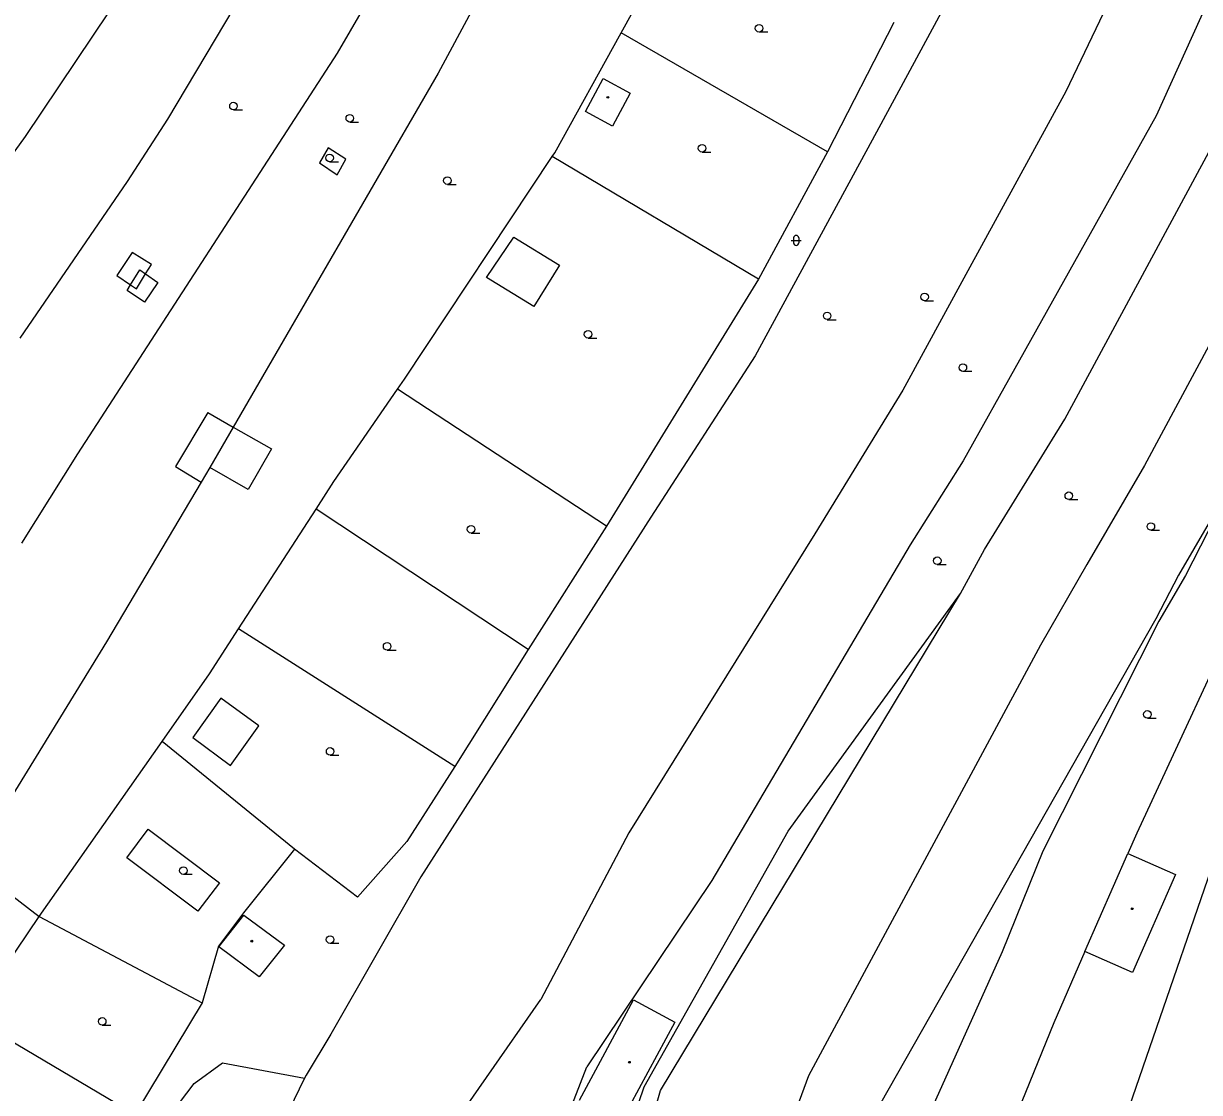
# Model space of a CAD drawing. Extents: x -595546 to -593986, y -1160845 to -1159202.
# Drawn here: x -594789.1 to -594672.6, y -1160447.6 to -1160341.6 of the extents above; entities that cross this region are included whole.
import ezdxf

# ---------------------------------------------------------------- set-up
doc = ezdxf.new("R2010")
doc.units = 0
for name, color, linetype in [('DOP - budovy nerozlisene - VP', 7, 'Continuous'), ('DOP - kresba z DSPS bez souradnic', 7, 'Continuous'), ('DOP - rozhrani ploch obecne', 7, 'Continuous'), ('Level 36', 7, 'Continuous'), ('Level 39', 7, 'Continuous'), ('TM - letecke snimky - pomocna linie', 7, 'Continuous'), ('TM - plot drateny_ kovovy - VP', 7, 'Continuous')]:
    doc.layers.add(name, color=color, linetype=linetype)

msp = doc.modelspace()

# ---------------------------------------------------------------- linework, layer by layer
at = {"layer": 'DOP - budovy nerozlisene - VP'}
for points in [[(-594733.42, -1160350.36), (-594731.66, -1160347.1)], [(-594731.66, -1160347.1), (-594728.98, -1160348.55)], [(-594728.98, -1160348.55), (-594730.74, -1160351.82)], [(-594730.74, -1160351.82), (-594733.42, -1160350.36)], [(-594683.93, -1160433.64), (-594679.67, -1160423.92)], [(-594679.67, -1160423.92), (-594674.95, -1160425.99)], [(-594674.95, -1160425.99), (-594679.2, -1160435.71)], [(-594769.76, -1160433.16), (-594767.29, -1160430.02)], [(-594767.29, -1160430.02), (-594763.24, -1160433.01)], [(-594765.75, -1160436.15), (-594769.76, -1160433.16)], [(-594763.24, -1160433.01), (-594765.75, -1160436.15)], [(-594679.2, -1160435.71), (-594683.93, -1160433.64)], [(-594734.01, -1160448.35), (-594728.65, -1160438.42)], [(-594728.65, -1160438.42), (-594724.57, -1160440.63)], [(-594724.57, -1160440.63), (-594729.93, -1160450.56)]]:
    msp.add_lwpolyline(points, dxfattribs=at)
at = {"layer": 'DOP - kresba z DSPS bez souradnic'}
for points in [[(-594758.91, -1160353.97), (-594759.78, -1160355.45)], [(-594757.18, -1160355.1), (-594758.91, -1160353.97)], [(-594759.78, -1160355.45), (-594758.03, -1160356.63)], [(-594758.03, -1160356.63), (-594757.18, -1160355.1)], [(-594778.34, -1160364.34), (-594779.87, -1160366.62)], [(-594776.44, -1160365.52), (-594778.34, -1160364.34)], [(-594777.02, -1160366.47), (-594776.44, -1160365.52)], [(-594779.87, -1160366.62), (-594778.5, -1160367.56)], [(-594777.92, -1160367.95), (-594777.02, -1160366.47)], [(-594778.5, -1160367.56), (-594777.92, -1160367.95)]]:
    msp.add_lwpolyline(points, dxfattribs=at)
at = {"layer": 'DOP - rozhrani ploch obecne'}
for points in [[(-594757.99, -1160344.57), (-594745.81, -1160323.6)], [(-594758.81, -1160324.21), (-594774.86, -1160351.12)], [(-594737.76, -1160327.44), (-594748.02, -1160346.55)], [(-594729.89, -1160342.57), (-594723.27, -1160330.62)], [(-594775.62, -1160332.92), (-594788.94, -1160352.83)], [(-594702.87, -1160341.55), (-594709.45, -1160354.35)], [(-594736.47, -1160354.45), (-594729.89, -1160342.57)], [(-594709.45, -1160354.35), (-594729.89, -1160342.57)], [(-594783.72, -1160384.3), (-594757.99, -1160344.57)], [(-594748.02, -1160346.55), (-594768.33, -1160381.64)], [(-594774.86, -1160351.12), (-594778.86, -1160357.3)], [(-594788.94, -1160352.83), (-594809.68, -1160381.49)], [(-594704.59, -1160352.4), (-594716.6, -1160374.6)], [(-594709.45, -1160354.35), (-594716.29, -1160366.97)], [(-594751.37, -1160376.9), (-594736.73, -1160354.84)], [(-594736.73, -1160354.84), (-594736.47, -1160354.45)], [(-594716.29, -1160366.97), (-594736.73, -1160354.84)], [(-594778.86, -1160357.3), (-594789.47, -1160372.84)], [(-594716.29, -1160366.97), (-594731.35, -1160391.47)], [(-594695.72, -1160366.53), (-594701.98, -1160378)], [(-594716.6, -1160374.6), (-594726.96, -1160390.57)], [(-594690.4, -1160375), (-594695.99, -1160385)], [(-594752.05, -1160377.89), (-594751.37, -1160376.9)], [(-594758.35, -1160387.04), (-594752.05, -1160377.89)], [(-594731.35, -1160391.47), (-594752.05, -1160377.89)], [(-594701.98, -1160378), (-594710.7, -1160392.23)], [(-594693.88, -1160393.78), (-594685.92, -1160380.86)], [(-594768.33, -1160381.64), (-594770.66, -1160385.66)], [(-594789.28, -1160393.15), (-594783.72, -1160384.3)], [(-594770.66, -1160385.66), (-594771.51, -1160387.1)], [(-594695.99, -1160385), (-594701.25, -1160393.32)], [(-594678.01, -1160385.46), (-594683.72, -1160395.26)], [(-594760.12, -1160389.78), (-594758.35, -1160387.04)], [(-594668.79, -1160386.28), (-594674.64, -1160396.33)], [(-594668.79, -1160386.28), (-594673.95, -1160396.35)], [(-594771.51, -1160387.1), (-594780.9, -1160402.94)], [(-594767.8, -1160401.66), (-594760.12, -1160389.78)], [(-594739.11, -1160403.71), (-594760.12, -1160389.78)], [(-594726.96, -1160390.57), (-594749.73, -1160426.24)], [(-594731.35, -1160391.47), (-594739.11, -1160403.71)], [(-594710.7, -1160392.23), (-594729.11, -1160421.86)], [(-594701.25, -1160393.32), (-594720.91, -1160426.58)], [(-594696.24, -1160398.13), (-594693.88, -1160393.78)], [(-594683.72, -1160395.26), (-594688.34, -1160403.25)], [(-594674.64, -1160396.33), (-594676.91, -1160400.67)], [(-594673.95, -1160396.35), (-594676.6, -1160400.88)], [(-594667.3, -1160397.17), (-594678.79, -1160421.9)], [(-594725.98, -1160447.41), (-594696.24, -1160398.13)], [(-594713.34, -1160421.69), (-594696.24, -1160398.13)], [(-594676.91, -1160400.67), (-594710.08, -1160459.05)], [(-594676.6, -1160400.88), (-594688.1, -1160423.67)], [(-594770.67, -1160406.09), (-594767.8, -1160401.66)], [(-594746.36, -1160415.3), (-594767.8, -1160401.66)], [(-594780.9, -1160402.94), (-594793.6, -1160423.61)], [(-594688.34, -1160403.25), (-594711.33, -1160445.97)], [(-594739.11, -1160403.71), (-594746.36, -1160415.3)], [(-594775.39, -1160412.81), (-594770.67, -1160406.09)], [(-594787.57, -1160430.17), (-594775.39, -1160412.81)], [(-594762.26, -1160423.48), (-594775.39, -1160412.81)], [(-594746.36, -1160415.3), (-594751.12, -1160422.72), (-594756.02, -1160428.25), (-594762.26, -1160423.48)], [(-594729.11, -1160421.86), (-594737.84, -1160438.38)], [(-594727.59, -1160447.04), (-594713.34, -1160421.69)], [(-594678.79, -1160421.9), (-594679.67, -1160423.92)], [(-594762.26, -1160423.48), (-594767.3, -1160429.79), (-594769.79, -1160433.11), (-594771.41, -1160438.71)], [(-594688.1, -1160423.67), (-594692.14, -1160433.66)], [(-594794.39, -1160424.92), (-594787.57, -1160430.17)], [(-594671.08, -1160424.49), (-594690.4, -1160480.59)], [(-594749.73, -1160426.24), (-594758.65, -1160441.81)], [(-594720.91, -1160426.58), (-594733.3, -1160445.07)], [(-594794.35, -1160440.17), (-594787.57, -1160430.17)], [(-594787.57, -1160430.17), (-594771.41, -1160438.71)], [(-594692.14, -1160433.66), (-594702.7, -1160457.2)], [(-594683.93, -1160433.64), (-594687.02, -1160440.69)], [(-594771.41, -1160438.71), (-594778.08, -1160449.79)], [(-594748.63, -1160453.85), (-594737.84, -1160438.38)], [(-594778.08, -1160449.79), (-594794.35, -1160440.17)], [(-594758.65, -1160441.81), (-594761.11, -1160445.9)], [(-594687.02, -1160440.69), (-594699.4, -1160471.15)], [(-594786.06, -1160471.6), (-594775.01, -1160450.41), (-594772.2, -1160446.71), (-594769.41, -1160444.67), (-594761.26, -1160446.2)], [(-594738.94, -1160459.65), (-594733.3, -1160445.07)], [(-594761.26, -1160446.2), (-594776.2, -1160477.02)], [(-594761.11, -1160445.9), (-594761.26, -1160446.2)], [(-594711.33, -1160445.97), (-594716.75, -1160460.65)], [(-594733.19, -1160463.45), (-594727.59, -1160447.04)], [(-594730.79, -1160464.16), (-594725.98, -1160447.41)]]:
    msp.add_lwpolyline(points, dxfattribs=at)
at = {"layer": 'Level 36'}
for p, q in [((-594716.22, -1160342.48), (-594715.34, -1160342.48)), ((-594768.31, -1160350.2), (-594767.43, -1160350.2)), ((-594756.78, -1160351.41), (-594755.91, -1160351.41)), ((-594721.87, -1160354.39), (-594721, -1160354.39)), ((-594758.78, -1160355.34), (-594757.91, -1160355.34)), ((-594747.11, -1160357.59), (-594746.23, -1160357.59)), ((-594713.04, -1160363.14), (-594712.04, -1160363.14)), ((-594712.79, -1160362.89), (-594712.79, -1160363.39)), ((-594712.29, -1160362.89), (-594712.29, -1160363.39)), ((-594699.81, -1160369.12), (-594698.93, -1160369.12)), ((-594709.47, -1160371), (-594708.59, -1160371)), ((-594733.17, -1160372.82), (-594732.3, -1160372.82)), ((-594696.02, -1160376.12), (-594695.14, -1160376.12)), ((-594685.52, -1160388.82), (-594684.64, -1160388.82)), ((-594744.76, -1160392.16), (-594743.89, -1160392.16)), ((-594677.39, -1160391.88), (-594676.52, -1160391.88)), ((-594698.56, -1160395.27), (-594697.68, -1160395.27)), ((-594753.08, -1160403.75), (-594752.2, -1160403.75)), ((-594677.73, -1160410.5), (-594676.86, -1160410.5)), ((-594758.73, -1160414.16), (-594757.86, -1160414.16)), ((-594773.27, -1160425.98), (-594772.39, -1160425.98)), ((-594758.74, -1160432.82), (-594757.86, -1160432.82)), ((-594781.32, -1160440.93), (-594780.45, -1160440.93))]:
    msp.add_line(p, q, dxfattribs=at)
for centre in [(-594716.22, -1160342.11), (-594768.31, -1160349.82), (-594756.78, -1160351.04), (-594721.87, -1160354.01), (-594758.78, -1160354.97), (-594747.11, -1160357.21), (-594699.81, -1160368.75), (-594709.47, -1160370.62), (-594733.17, -1160372.45), (-594696.02, -1160375.75), (-594685.52, -1160388.45), (-594744.76, -1160391.78), (-594677.39, -1160391.5), (-594698.56, -1160394.89), (-594753.08, -1160403.38), (-594677.73, -1160410.13), (-594758.73, -1160413.79), (-594773.27, -1160425.61), (-594758.74, -1160432.45), (-594781.32, -1160440.56)]:
    msp.add_circle(centre, 0.375, dxfattribs=at)
for centre, start, end in [((-594712.54, -1160362.89), 0, 180), ((-594712.54, -1160363.39), 180, 0)]:
    msp.add_arc(centre, 0.25, start, end, dxfattribs=at)
at = {"layer": 'Level 39'}
for centre, radius in [((-594731.2, -1160348.96), 0.09), ((-594731.2, -1160348.96), 0.09), ((-594731.2, -1160348.96), 0.0398), ((-594731.2, -1160348.96), 0.0398), ((-594679.23, -1160429.39), 0.09), ((-594679.23, -1160429.39), 0.09), ((-594679.23, -1160429.39), 0.0398), ((-594679.23, -1160429.39), 0.0398), ((-594766.5, -1160432.6), 0.09), ((-594766.5, -1160432.6), 0.09), ((-594766.5, -1160432.6), 0.0398), ((-594766.5, -1160432.6), 0.0398), ((-594729.07, -1160444.61), 0.09), ((-594729.07, -1160444.61), 0.09), ((-594729.07, -1160444.61), 0.0398), ((-594729.07, -1160444.61), 0.0398)]:
    msp.add_circle(centre, radius, dxfattribs=at)
at = {"layer": 'TM - letecke snimky - pomocna linie'}
for points in [[(-594740.54, -1160362.83), (-594736.01, -1160365.61), (-594738.53, -1160369.71), (-594743.23, -1160366.82), (-594740.54, -1160362.83)], [(-594778.5, -1160367.56), (-594777.59, -1160366.07)], [(-594777.59, -1160366.07), (-594777.02, -1160366.47)], [(-594777.02, -1160366.47), (-594775.79, -1160367.32), (-594777.14, -1160369.25), (-594778.83, -1160368.11)], [(-594778.83, -1160368.11), (-594778.5, -1160367.56)], [(-594770.84, -1160380.21), (-594774.06, -1160385.55), (-594771.51, -1160387.1)], [(-594770.84, -1160380.21), (-594768.33, -1160381.64)], [(-594768.33, -1160381.64), (-594764.54, -1160383.81), (-594766.84, -1160387.84), (-594770.66, -1160385.66)], [(-594772.35, -1160412.43), (-594768.6, -1160415.19), (-594765.78, -1160411.26), (-594769.55, -1160408.52), (-594772.35, -1160412.43)], [(-594776.78, -1160421.5), (-594769.71, -1160426.82), (-594771.84, -1160429.64), (-594778.88, -1160424.34), (-594776.78, -1160421.5)]]:
    msp.add_lwpolyline(points, dxfattribs=at)
at = {"layer": 'TM - plot drateny_ kovovy - VP'}
for points in [[(-594682.34, -1160311.25), (-594704.59, -1160352.4)], [(-594674.34, -1160324.39), (-594685.81, -1160348.37)], [(-594669.6, -1160334.7), (-594676.87, -1160350.81)], [(-594685.81, -1160348.37), (-594695.72, -1160366.53)], [(-594676.87, -1160350.81), (-594690.4, -1160375)], [(-594685.92, -1160380.86), (-594670.05, -1160351.47)], [(-594663.4, -1160358.24), (-594678.01, -1160385.46)]]:
    msp.add_lwpolyline(points, dxfattribs=at)

doc.saveas('drawing.dxf')
